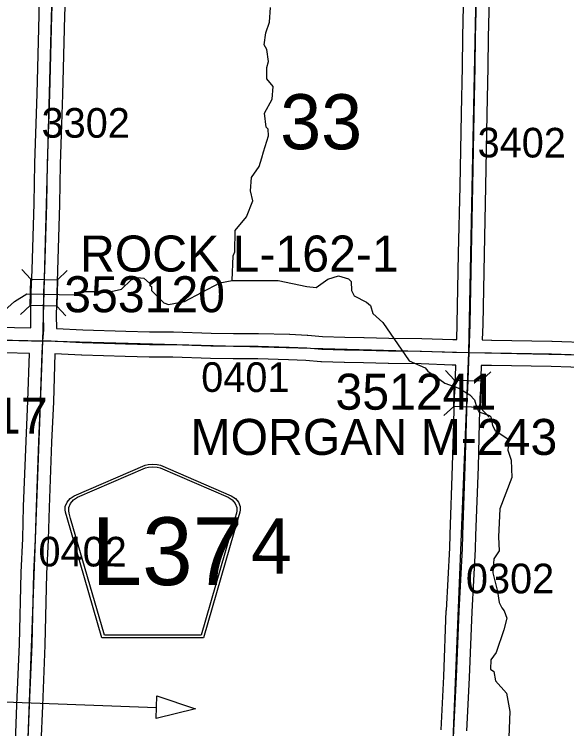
# Model space of a CAD drawing. Extents: x -157.2 to -99.3, y 12.2 to 46.2.
# Drawn here: x -115.046 to -113.743, y 27.17 to 28.857 of the extents above; entities that cross this region are included whole.
import ezdxf

# ---------------------------------------------------------------- set-up
doc = ezdxf.new("R2010")
doc.units = 0
for name, color, linetype in [('tdCoDirctArrow', 7, 'Continuous'), ('tdCoHydroRiver', 7, 'Continuous'), ('tdCoSecRdNmbr', 7, 'Continuous'), ('tdCoSecRteBand', 7, 'Continuous'), ('tdCoSecRteCL', 7, 'Continuous'), ('tdCoSectLine', 7, 'Continuous'), ('tdCoSectNmbr', 7, 'Continuous'), ('tdCoShieldCoRteHrd', 7, 'Continuous'), ('tdCoStrucSec', 7, 'Continuous'), ('tdCoStrucSecCoName', 7, 'Continuous'), ('tdCoStrucSecFHWANum', 7, 'Continuous'), ('tdCoSurfAsphalt', 7, 'Continuous'), ('tdCoSurfGravel', 7, 'Continuous'), ('tdCoTwpBndryShd', 7, 'Continuous')]:
    doc.layers.add(name, color=color, linetype=linetype)

msp = doc.modelspace()

# ---------------------------------------------------------------- linework, layer by layer
at = {"layer": 'tdCoDirctArrow'}
msp.add_lwpolyline([(-115.1381, 27.531), (-115.1481, 27.2688), (-115.148, 27.2649), (-115.1478, 27.2628), (-115.1473, 27.2602), (-115.1464, 27.2571), (-115.1452, 27.2541), (-115.1438, 27.2513), (-115.1419, 27.2485), (-115.1397, 27.2458), (-115.1375, 27.2435), (-115.1344, 27.2409), (-115.1309, 27.2386), (-115.1276, 27.2371), (-115.1237, 27.2357), (-115.1198, 27.235), (-115.1123, 27.2347), (-114.7104, 27.2197)], dxfattribs=at)
msp.add_lwpolyline([(-114.7092, 27.2478), (-114.6179, 27.2171), (-114.7107, 27.194)], close=True, dxfattribs=at)
at = {"layer": 'tdCoHydroRiver'}
for points in [[(-114.5321, 28.2279), (-114.529, 28.2862), (-114.5256, 28.2956), (-114.5243, 28.346), (-114.4982, 28.3785), (-114.483, 28.416), (-114.4887, 28.4398), (-114.4863, 28.4713), (-114.4683, 28.4976), (-114.4615, 28.518), (-114.4579, 28.5321), (-114.4459, 28.5696), (-114.4471, 28.5855), (-114.4517, 28.5903), (-114.4556, 28.6235), (-114.4374, 28.6562), (-114.435, 28.6861), (-114.4503, 28.7039), (-114.4497, 28.7307), (-114.4461, 28.7448), (-114.4501, 28.7733), (-114.4562, 28.7845), (-114.4523, 28.8128), (-114.4437, 28.8378), (-114.4413, 28.8725)], [(-115.0854, 28.1429), (-115.045, 28.1784), (-115.016, 28.1967), (-114.9023, 28.1943), (-114.8847, 28.2018), (-114.8168, 28.202), (-114.7929, 28.2078), (-114.7703, 28.2293), (-114.7559, 28.2352), (-114.7402, 28.2333), (-114.7263, 28.2219), (-114.7249, 28.2155), (-114.7218, 28.2139), (-114.722, 28.2044), (-114.6928, 28.1752), (-114.6818, 28.1718), (-114.6438, 28.1787), (-114.5606, 28.2223), (-114.5321, 28.2279)], [(-114.5321, 28.2279), (-114.4232, 28.2282), (-114.3557, 28.2139), (-114.3337, 28.2117), (-114.3063, 28.2315), (-114.2809, 28.2388), (-114.2574, 28.2318), (-114.2513, 28.2254), (-114.2502, 28.2048), (-114.2442, 28.1921), (-114.2146, 28.1771), (-114.2054, 28.169), (-114.1996, 28.1499), (-114.1764, 28.1288), (-114.1141, 28.0388), (-114.0766, 28.0221), (-114.0705, 28.014), (-114.0504, 28.0009), (-114.0302, 27.9861), (-113.9974, 27.9742), (-113.971, 27.9578), (-113.9602, 27.9465), (-113.9544, 27.9274), (-113.9499, 27.9178), (-113.9249, 27.9093), (-113.9218, 27.906), (-113.9176, 27.8854), (-113.9116, 27.8742), (-113.879, 27.8529), (-113.8813, 27.8277), (-113.874, 27.8038), (-113.8719, 27.7627), (-113.9006, 27.6893), (-113.9039, 27.6231), (-113.9016, 27.5899), (-113.9147, 27.5713), (-113.9171, 27.5383), (-113.9057, 27.4938), (-113.9018, 27.4681), (-113.8959, 27.4551), (-113.8898, 27.4485), (-113.8841, 27.4307), (-113.8912, 27.4037), (-113.9087, 27.3497)], [(-113.9087, 27.3497), (-113.9219, 27.3326), (-113.9225, 27.3103), (-113.9148, 27.3054), (-113.9107, 27.283), (-113.8847, 27.2537), (-113.8765, 27.2105), (-113.8817, 27.0897)]]:
    msp.add_lwpolyline(points, dxfattribs=at)
at = {"layer": 'tdCoSecRteBand'}
for points in [[(-114.002, 28.0885), (-114.0007, 28.126), (-113.9975, 28.2915), (-113.9975, 28.2915), (-113.9975, 28.2915), (-113.994, 28.451), (-113.9911, 28.6218), (-113.9911, 28.6219), (-113.9911, 28.622), (-113.9886, 28.7328), (-113.9876, 28.8028), (-113.9876, 28.8029), (-113.9876, 28.803), (-113.9834, 28.9875)], [(-113.9234, 28.9864), (-113.9276, 28.8018), (-113.9286, 28.7319), (-113.9286, 28.7318), (-113.9286, 28.7316), (-113.9311, 28.6207), (-113.934, 28.4499), (-113.934, 28.4498), (-113.934, 28.4498), (-113.9375, 28.2903), (-113.9407, 28.1246), (-113.9407, 28.1243), (-113.9407, 28.1241), (-113.942, 28.0878), (-113.9197, 28.0876), (-113.9195, 28.0876), (-113.9194, 28.0876), (-113.7776, 28.0849), (-113.7774, 28.0848), (-113.7772, 28.0848), (-113.685, 28.0819)], [(-115.0063, 28.116), (-115.0066, 28.1457), (-115.0066, 28.1461), (-115.0066, 28.1465), (-115.0056, 28.2), (-115.0056, 28.2004), (-115.0055, 28.2007), (-115.0033, 28.2535), (-114.9987, 28.4095), (-114.9974, 28.5042), (-114.9974, 28.5045), (-114.9974, 28.5048), (-114.995, 28.5748), (-114.992, 28.6691), (-114.9903, 28.7302), (-114.9871, 28.8542), (-114.9871, 28.8543), (-114.9871, 28.8543), (-114.9858, 28.8959)], [(-114.9259, 28.8942), (-114.9271, 28.8526), (-114.9303, 28.7286), (-114.9303, 28.7286), (-114.9303, 28.7286), (-114.932, 28.6674), (-114.932, 28.6674), (-114.932, 28.6673), (-114.935, 28.5729), (-114.935, 28.5728), (-114.935, 28.5727), (-114.9374, 28.503), (-114.9387, 28.4084), (-114.9387, 28.4082), (-114.9387, 28.4079), (-114.9434, 28.2516), (-114.9434, 28.2514), (-114.9434, 28.2512), (-114.9456, 28.1985), (-114.9466, 28.1458), (-114.9463, 28.1149), (-114.8842, 28.112), (-114.7822, 28.1083), (-114.7266, 28.1071), (-114.6714, 28.1071), (-114.6709, 28.1071), (-114.6703, 28.107), (-114.5814, 28.1038), (-114.5286, 28.1031), (-114.4703, 28.1029), (-114.47, 28.1029), (-114.4697, 28.1028), (-114.3967, 28.1011), (-114.3964, 28.1011), (-114.396, 28.1011), (-114.3546, 28.0991), (-114.3539, 28.0991), (-114.3533, 28.099), (-114.3184, 28.0959), (-114.2657, 28.0942), (-114.2211, 28.0935), (-114.2209, 28.0935), (-114.2207, 28.0935), (-114.1621, 28.0918), (-114.0847, 28.091), (-114.0843, 28.091), (-114.084, 28.091), (-114.0113, 28.0885), (-114.002, 28.0885)], [(-115.124, 28.1186), (-115.0063, 28.116)], [(-115.043, 27.1374), (-115.0393, 27.2266), (-115.0337, 27.3693), (-115.0297, 27.5378), (-115.0297, 27.5381), (-115.0297, 27.5385), (-115.0258, 27.6189), (-115.0236, 27.6945), (-115.0236, 27.6947), (-115.0236, 27.6948), (-115.0176, 27.8485), (-115.0176, 27.8485), (-115.0176, 27.8486), (-115.0134, 27.9441), (-115.01, 28.056), (-115.1253, 28.0586)], [(-114.0391, 27.1676), (-114.0327, 27.2932), (-114.0266, 27.4487), (-114.0265, 27.4489), (-114.0265, 27.4491), (-114.0187, 27.5968), (-114.0179, 27.628), (-114.0179, 27.6282), (-114.0179, 27.6284), (-114.0118, 27.7903), (-114.0088, 27.8929), (-114.0073, 27.9533), (-114.0073, 27.9538), (-114.0073, 27.9544), (-114.0061, 27.974), (-114.0041, 28.0285), (-114.0123, 28.0286), (-114.0126, 28.0286), (-114.013, 28.0286), (-114.0856, 28.031), (-114.1629, 28.0318), (-114.1632, 28.0318), (-114.1635, 28.0318), (-114.2223, 28.0335), (-114.267, 28.0342), (-114.2672, 28.0342), (-114.2674, 28.0342), (-114.3212, 28.036), (-114.3221, 28.036), (-114.3229, 28.0361), (-114.358, 28.0392), (-114.3985, 28.0411), (-114.4708, 28.0429), (-114.529, 28.0431), (-114.5291, 28.0431), (-114.5293, 28.0431), (-114.5825, 28.0438), (-114.5829, 28.0439), (-114.5832, 28.0439), (-114.6719, 28.0471), (-114.7269, 28.0471), (-114.7272, 28.0471), (-114.7275, 28.0471), (-114.7838, 28.0483), (-114.784, 28.0483), (-114.7842, 28.0483), (-114.8865, 28.052), (-114.8867, 28.052), (-114.8869, 28.052), (-114.95, 28.055), (-114.95, 28.055), (-114.9535, 27.9421), (-114.9535, 27.9419), (-114.9535, 27.9417), (-114.9577, 27.8461), (-114.9636, 27.6926), (-114.9658, 27.6168), (-114.9658, 27.6165), (-114.9658, 27.6162), (-114.9698, 27.536), (-114.9737, 27.3677), (-114.9737, 27.3674), (-114.9737, 27.3672), (-114.9794, 27.2242), (-114.9794, 27.2241), (-114.9794, 27.2241), (-114.983, 27.1344)], [(-113.6867, 28.0219), (-113.779, 28.0249), (-113.9204, 28.0276), (-113.9434, 28.0278), (-113.9441, 28.0278), (-113.9442, 28.0271), (-113.9461, 27.9714), (-113.9461, 27.971), (-113.9462, 27.9707), (-113.9474, 27.9512), (-113.9488, 27.8914), (-113.9488, 27.8913), (-113.9488, 27.8912), (-113.9518, 27.7884), (-113.9518, 27.7883), (-113.9518, 27.7881), (-113.958, 27.6263), (-113.9587, 27.595), (-113.9587, 27.5945), (-113.9587, 27.5941), (-113.9666, 27.4461), (-113.9728, 27.2907), (-113.9728, 27.2905), (-113.9728, 27.2903), (-113.9792, 27.1647)]]:
    msp.add_lwpolyline(points, dxfattribs=at)
at = {"layer": 'tdCoSecRteCL'}
for points in [[(-114.9781, 28.0856), (-114.9763, 28.1119), (-114.9766, 28.1459), (-114.9756, 28.1995), (-114.9734, 28.2525), (-114.9687, 28.4088), (-114.9674, 28.5038), (-114.965, 28.5738), (-114.962, 28.6682), (-114.9603, 28.7294), (-114.9571, 28.8535), (-114.9558, 28.8951), (-114.9529, 29.0396), (-114.9513, 29.0818)], [(-113.9731, 28.0581), (-113.9707, 28.1252), (-113.9675, 28.2909), (-113.964, 28.4504), (-113.9611, 28.6213), (-113.9586, 28.7323), (-113.9576, 28.8023), (-113.9534, 28.987), (-113.9526, 29.0641)], [(-115.9764, 28.1343), (-115.9266, 28.1375), (-115.8051, 28.1451), (-115.7678, 28.1471), (-115.7412, 28.1483), (-115.7207, 28.1478), (-115.6684, 28.1444), (-115.6305, 28.1414), (-115.5804, 28.1348), (-115.5123, 28.1266), (-115.4381, 28.116), (-115.3402, 28.1022), (-115.2901, 28.0965), (-115.2568, 28.0923), (-115.2334, 28.0909), (-115.1247, 28.0886), (-115.0051, 28.0859), (-114.9781, 28.0856)], [(-115.0142, 27.1057), (-115.0094, 27.2254), (-115.0037, 27.3684), (-114.9997, 27.5371), (-114.9958, 27.6177), (-114.9936, 27.6937), (-114.9877, 27.8473), (-114.9835, 27.943), (-114.98, 28.0564), (-114.9781, 28.0856)], [(-114.9781, 28.0856), (-114.9585, 28.0854), (-114.8855, 28.082), (-114.7831, 28.0783), (-114.7269, 28.0771), (-114.6714, 28.0771), (-114.5821, 28.0738), (-114.5289, 28.0731), (-114.4704, 28.0729), (-114.3974, 28.0711), (-114.356, 28.0692), (-114.3202, 28.066), (-114.2665, 28.0642), (-114.2216, 28.0635), (-114.1627, 28.0618), (-114.085, 28.061), (-114.012, 28.0586), (-113.9731, 28.0581)], [(-114.0132, 27.0657), (-114.0114, 27.1165), (-114.0092, 27.1661), (-114.0027, 27.2919), (-113.9966, 27.4475), (-113.9887, 27.5957), (-113.9879, 27.6273), (-113.9818, 27.7893), (-113.9788, 27.8921), (-113.9773, 27.9525), (-113.9761, 27.9725), (-113.9731, 28.0581)], [(-113.9731, 28.0581), (-113.92, 28.0576), (-113.7782, 28.0549), (-113.6857, 28.0519), (-113.6132, 28.0509), (-113.5089, 28.0492), (-113.3456, 28.0443), (-113.2359, 28.0401), (-113.1789, 28.0373), (-113.1286, 28.0351), (-113.0206, 28.0307), (-112.9709, 28.0283)]]:
    msp.add_lwpolyline(points, dxfattribs=at)
at = {"layer": 'tdCoSectLine'}
for points in [[(-114.9784, 28.0856), (-114.9517, 29.0818)], [(-113.9734, 28.0581), (-113.953, 29.0641)], [(-115.9759, 28.1077), (-114.9784, 28.0856)], [(-115.0146, 27.1057), (-114.9784, 28.0856)], [(-114.9784, 28.0856), (-113.9734, 28.0581)], [(-114.0135, 27.0657), (-113.9734, 28.0581)], [(-113.9734, 28.0581), (-113.482, 28.0482), (-112.9713, 28.0283)]]:
    msp.add_lwpolyline(points, dxfattribs=at)
at = {"layer": 'tdCoShieldCoRteHrd'}
for points in [[(-114.8388, 27.3847), (-114.9207, 27.6676), (-114.9246, 27.6808), (-114.9253, 27.6866), (-114.9253, 27.6945), (-114.9211, 27.7048), (-114.9138, 27.7133), (-114.9042, 27.7199), (-114.737, 27.7923), (-114.7295, 27.7939), (-114.719, 27.7948), (-114.7086, 27.7939), (-114.7011, 27.7923), (-114.5338, 27.7199), (-114.5242, 27.7133), (-114.517, 27.7048), (-114.5127, 27.6945), (-114.5127, 27.6866), (-114.5134, 27.6808), (-114.5173, 27.6676), (-114.5993, 27.3847)], [(-114.8329, 27.391), (-114.9127, 27.6663), (-114.9164, 27.6789), (-114.9171, 27.6846), (-114.9171, 27.6921), (-114.913, 27.702), (-114.906, 27.7101), (-114.8968, 27.7165), (-114.7362, 27.786), (-114.729, 27.7876), (-114.719, 27.7884), (-114.709, 27.7876), (-114.7018, 27.786), (-114.5412, 27.7165), (-114.532, 27.7101), (-114.525, 27.702), (-114.521, 27.6921), (-114.521, 27.6846), (-114.5217, 27.6789), (-114.5254, 27.6663), (-114.6051, 27.391)]]:
    msp.add_lwpolyline(points, close=True, dxfattribs=at)
at = {"layer": 'tdCoStrucSec'}
for p, q in [((-115.0064, 28.2316), (-115.0279, 28.2543)), ((-114.9438, 28.2299), (-114.9211, 28.2515)), ((-115.0081, 28.169), (-115.0308, 28.1475)), ((-114.9455, 28.1674), (-114.924, 28.1446)), ((-114.0071, 27.993), (-114.0285, 28.0159)), ((-113.9445, 27.9909), (-113.9217, 28.0123)), ((-114.0092, 27.9305), (-114.0321, 27.9091)), ((-113.9467, 27.9283), (-113.9253, 27.9054))]:
    msp.add_line(p, q, dxfattribs=at)
for points in [[(-115.0081, 28.169), (-115.0064, 28.2316), (-114.9438, 28.2299), (-114.9455, 28.1674)], [(-114.0092, 27.9305), (-114.0071, 27.993), (-113.9445, 27.9909), (-113.9467, 27.9283)]]:
    msp.add_lwpolyline(points, close=True, dxfattribs=at)
at = {"layer": 'tdCoSurfAsphalt'}
for points in [[(-114.9781, 28.0856), (-114.9763, 28.1119), (-114.9766, 28.1459), (-114.9756, 28.1995), (-114.9734, 28.2525), (-114.9687, 28.4088), (-114.9674, 28.5038), (-114.965, 28.5738), (-114.962, 28.6682), (-114.9603, 28.7294), (-114.9571, 28.8535), (-114.9558, 28.8951)], [(-116.2107, 28.12), (-116.1247, 28.1251), (-116.048, 28.1298), (-115.9764, 28.1343), (-115.9266, 28.1375), (-115.8051, 28.1451), (-115.7678, 28.1471), (-115.7412, 28.1483), (-115.7207, 28.1478), (-115.6684, 28.1444), (-115.6305, 28.1414), (-115.5804, 28.1348), (-115.5123, 28.1266), (-115.4381, 28.116), (-115.3402, 28.1022), (-115.2901, 28.0965), (-115.2568, 28.0923), (-115.2334, 28.0909), (-115.1247, 28.0886), (-115.0051, 28.0859), (-114.9781, 28.0856)], [(-115.0142, 27.1057), (-115.0094, 27.2254), (-115.0037, 27.3684), (-114.9997, 27.5371), (-114.9958, 27.6177), (-114.9936, 27.6937), (-114.9877, 27.8473), (-114.9835, 27.943), (-114.98, 28.0564), (-114.9781, 28.0856)]]:
    msp.add_lwpolyline(points, dxfattribs=at)
at = {"layer": 'tdCoSurfGravel'}
for points in [[(-113.9731, 28.0581), (-113.9707, 28.1252), (-113.9675, 28.2909), (-113.964, 28.4504), (-113.9611, 28.6213), (-113.9586, 28.7323), (-113.9576, 28.8023), (-113.9534, 28.987)], [(-114.9781, 28.0856), (-114.9781, 28.0856), (-114.9585, 28.0854), (-114.8855, 28.082), (-114.7831, 28.0783), (-114.7269, 28.0771), (-114.6714, 28.0771), (-114.5821, 28.0738), (-114.5289, 28.0731), (-114.4704, 28.0729), (-114.3974, 28.0711), (-114.356, 28.0692), (-114.3202, 28.066), (-114.2665, 28.0642), (-114.2216, 28.0635), (-114.1627, 28.0618), (-114.085, 28.061), (-114.012, 28.0586), (-113.9731, 28.0581), (-113.92, 28.0576), (-113.7782, 28.0549), (-113.6857, 28.0519)], [(-114.0132, 27.0657), (-114.0114, 27.1165), (-114.0092, 27.1661), (-114.0027, 27.2919), (-113.9966, 27.4475), (-113.9887, 27.5957), (-113.9879, 27.6273), (-113.9818, 27.7893), (-113.9788, 27.8921), (-113.9773, 27.9525), (-113.9761, 27.9725), (-113.9731, 28.0581)]]:
    msp.add_lwpolyline(points, dxfattribs=at)
at = {"layer": 'tdCoTwpBndryShd'}
msp.add_lwpolyline([(-125.867, 28.4197), (-124.8666, 28.3809), (-123.8665, 28.351), (-122.863, 28.3215), (-122.3682, 28.3142), (-121.9124, 28.2943), (-120.9131, 28.2684), (-119.9313, 28.2231), (-118.9256, 28.2), (-117.9392, 28.1664), (-116.9417, 28.1357), (-115.9759, 28.1077), (-114.9784, 28.0856), (-113.9734, 28.0581), (-113.482, 28.0482), (-112.9713, 28.0283), (-111.9699, 27.9742), (-111.9497, 27.9729), (-110.9685, 27.9529)], dxfattribs=at)

# ---------------------------------------------------------------- texts
at = {"layer": 'tdCoSecRdNmbr'}
for s, rotation, p in [('3302', 359.9123, (-114.9813, 28.5653)), ('3402', 359.9131, (-113.9529, 28.5187)), ('0401', 359.9126, (-114.6048, 27.9651)), ('0402', 359.9123, (-114.9886, 27.5532)), ('0302', 359.9131, (-113.9805, 27.4898))]:
    msp.add_text(s, height=0.07, rotation=rotation, dxfattribs=at).set_placement(p)
at = {"layer": 'tdCoSectNmbr'}
for s, p in [('33', (-114.4186, 28.538)), ('4', (-114.4875, 27.5364))]:
    msp.add_text(s, height=0.13, rotation=359.9126, dxfattribs=at).set_placement(p)
at = {"layer": 'tdCoShieldCoRteHrd'}
msp.add_text('L37', height=0.16, dxfattribs=at).set_placement((-114.863, 27.509))
at = {"layer": 'tdCoStrucSecCoName'}
for s, p in [('ROCK L-162-1', (-114.8906, 28.2492)), ('ROCK M-17', (-115.5859, 27.8665)), ('MORGAN M-243', (-114.6302, 27.8163))]:
    msp.add_text(s, height=0.085, dxfattribs=at).set_placement(p)
at = {"layer": 'tdCoStrucSecFHWANum'}
for s, p in [('353120', (-114.9278, 28.1532)), ('351241', (-114.288, 27.9231))]:
    msp.add_text(s, height=0.085, dxfattribs=at).set_placement(p)

doc.saveas('drawing.dxf')
